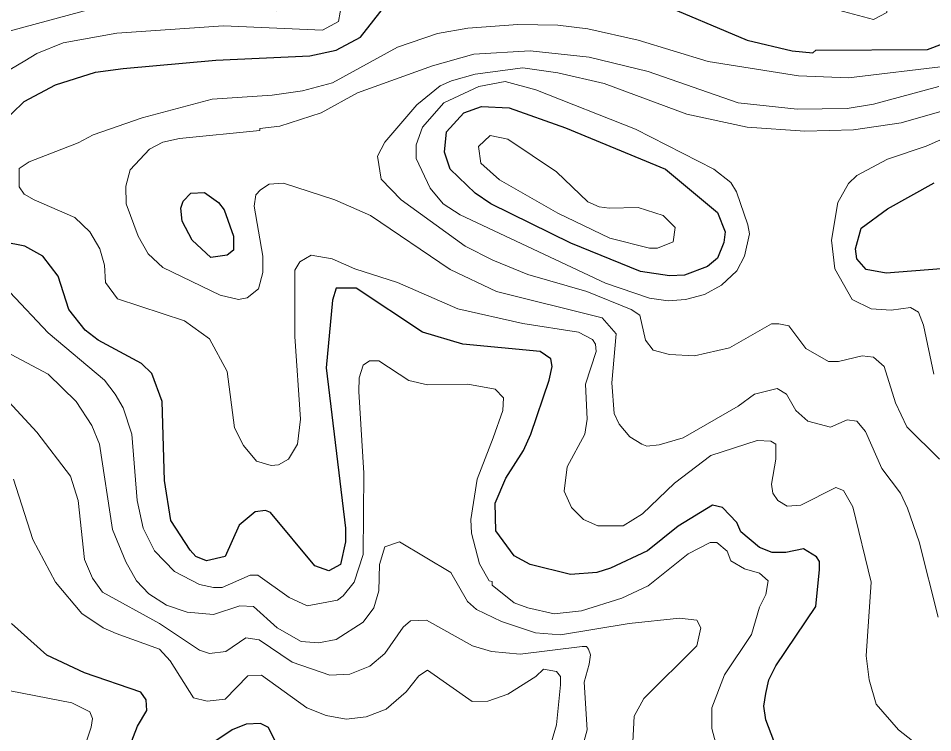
# Model space of a CAD drawing. Extents: x 423 to 448.8, y 7456.3 to 7484.
# Drawn here: x 427.288 to 428.418, y 7465.561 to 7466.443 of the extents above; entities that cross this region are included whole.
import ezdxf

# ---------------------------------------------------------------- set-up
doc = ezdxf.new("R2010")
doc.units = 0
doc.header["$LTSCALE"] = 0.032
doc.layers.add('1', color=7, linetype='Continuous', lineweight=25)
doc.layers.add('2', color=7, linetype='Continuous', lineweight=13)

msp = doc.modelspace()

# ---------------------------------------------------------------- linework, layer by layer
at = {"layer": '1'}
for points in [[(427.2649, 7466.3107), (427.2958, 7466.3402), (427.3345, 7466.361), (427.384, 7466.3765), (427.4181, 7466.3812), (427.5325, 7466.3912), (427.6485, 7466.3966), (427.681, 7466.4036), (427.7112, 7466.4198), (427.744, 7466.4616), (427.7722, 7466.4804), (427.8609, 7466.4963), (427.959, 7466.4927), (427.9991, 7466.4862), (428.0755, 7466.4639), (428.1884, 7466.416), (428.2441, 7466.4028), (428.2696, 7466.4005), (428.2735, 7466.4036), (428.4112, 7466.4044), (428.4297, 7466.4113)], [(428.4282, 7466.1336), (428.3601, 7466.1282), (428.3354, 7466.1329), (428.3238, 7466.146), (428.3222, 7466.1584), (428.3292, 7466.1839), (428.3617, 7466.2079), (428.4196, 7466.24)], [(427.2966, 7466.1615), (427.2696, 7466.1669)], [(428.2294, 7465.5303), (428.2116, 7465.5768), (428.2093, 7465.5938), (428.2116, 7465.6093), (428.2155, 7465.6263), (428.224, 7465.6433), (428.2735, 7465.7167), (428.2781, 7465.7624), (428.2781, 7465.7724), (428.2742, 7465.7779), (428.258, 7465.7879), (428.2364, 7465.7833), (428.2194, 7465.7833), (428.2038, 7465.7894), (428.1806, 7465.8088), (428.176, 7465.8204), (428.1582, 7465.8389), (428.1459, 7465.842), (428.1033, 7465.8157), (428.0654, 7465.7856), (428.0198, 7465.7639), (428.0028, 7465.7585), (427.9703, 7465.7562), (427.9208, 7465.7686), (427.9007, 7465.7794), (427.8783, 7465.8103), (427.8775, 7465.8444), (427.8906, 7465.8753), (427.9123, 7465.9093), (427.9215, 7465.9295), (427.944, 7465.996), (427.9479, 7466.013), (427.9463, 7466.0223), (427.9331, 7466.0315), (427.8373, 7466.0408), (427.7878, 7466.0555), (427.7058, 7466.1097), (427.681, 7466.1096), (427.6764, 7466.095), (427.6686, 7466.0114), (427.6926, 7465.8134), (427.6926, 7465.7964), (427.6864, 7465.7685), (427.6718, 7465.7608), (427.6547, 7465.767), (427.5998, 7465.8328), (427.5936, 7465.8351), (427.5812, 7465.8335), (427.5611, 7465.8173), (427.5441, 7465.7786), (427.5209, 7465.7732), (427.5078, 7465.7786), (427.5008, 7465.7863), (427.4768, 7465.8227), (427.4691, 7465.8722), (427.466, 7465.9697), (427.4536, 7466.0045), (427.4405, 7466.0168), (427.3871, 7466.0455), (427.3709, 7466.0579), (427.3508, 7466.0834), (427.3376, 7466.1244), (427.319, 7466.1491), (427.2966, 7466.1615)], [(427.4258, 7465.5435), (427.4358, 7465.569), (427.4474, 7465.5883), (427.4466, 7465.6015), (427.4397, 7465.6108), (427.3701, 7465.6347), (427.3237, 7465.6564), (427.2803, 7465.6958)], [(427.6176, 7465.5265), (427.5975, 7465.5674), (427.5874, 7465.5721), (427.5697, 7465.5713), (427.5526, 7465.5644), (427.4861, 7465.5195)]]:
    msp.add_lwpolyline(points, dxfattribs=at)
for points in [[(427.971, 7466.1653), (427.8721, 7466.2141), (427.8527, 7466.2272), (427.8218, 7466.2566), (427.8148, 7466.2775), (427.8171, 7466.303), (427.8388, 7466.3262), (427.8605, 7466.334), (427.8945, 7466.3324), (427.9641, 7466.3076), (428.0879, 7466.2566), (428.152, 7466.2032), (428.1613, 7466.1793), (428.1598, 7466.1661), (428.1521, 7466.1468), (428.1397, 7466.1367), (428.1111, 7466.1259), (428.0925, 7466.1251), (428.0569, 7466.1305)], [(427.4907, 7466.1924), (427.4892, 7466.2087), (427.4923, 7466.2171), (427.5015, 7466.2272), (427.5186, 7466.228), (427.5356, 7466.2156), (427.5426, 7466.2063), (427.5542, 7466.1739), (427.5542, 7466.1568), (427.5465, 7466.1506), (427.5263, 7466.1475), (427.5031, 7466.1692)]]:
    msp.add_lwpolyline(points, close=True, dxfattribs=at)
at = {"layer": '2'}
for points in [[(427.2665, 7466.4244), (427.3794, 7466.4546), (427.4211, 7466.4623), (427.4846, 7466.4631), (427.6068, 7466.4523), (427.6191, 7466.4539), (427.6493, 7466.5003), (427.6718, 7466.5211), (427.7491, 7466.5621), (427.794, 7466.5822), (427.8512, 7466.5907), (427.9239, 7466.5923), (428.0183, 7466.5869), (428.1606, 7466.5629), (428.2781, 7466.5304), (428.2951, 7466.5304), (428.3028, 7466.5343), (428.3307, 7466.5923), (428.3454, 7466.6117), (428.398, 7466.6681), (428.4815, 7466.7439)], [(427.2618, 7466.3703), (427.2966, 7466.3904), (427.3113, 7466.3997), (427.3438, 7466.4128), (427.4103, 7466.4245), (427.5418, 7466.4338), (427.664, 7466.4283), (427.6841, 7466.4391), (427.6903, 7466.474), (427.7197, 7466.4995), (427.7359, 7466.508), (427.787, 7466.5312), (427.8976, 7466.5505), (427.9301, 7466.549), (428.0801, 7466.5165), (428.1467, 7466.5072), (428.1791, 7466.4995), (428.2952, 7466.4546), (428.3447, 7466.4415), (428.3609, 7466.45), (428.3617, 7466.5018), (428.3787, 7466.5443), (428.4034, 7466.5714), (428.4204, 7466.5846)], [(428.4375, 7466.3843), (428.3137, 7466.3695), (428.2518, 7466.3719), (428.1405, 7466.3896), (428.0538, 7466.4159), (427.992, 7466.4299), (427.9548, 7466.4345), (427.9053, 7466.4353), (427.8435, 7466.4306), (427.8063, 7466.4244), (427.7568, 7466.4074), (427.6764, 7466.3633), (427.6393, 7466.3533), (427.6021, 7466.3479), (427.5279, 7466.3432), (427.4413, 7466.32), (427.3809, 7466.2991), (427.3624, 7466.2891), (427.302, 7466.2659), (427.2897, 7466.2574), (427.2897, 7466.235), (427.2958, 7466.2257), (427.3082, 7466.2187), (427.3585, 7466.197), (427.377, 7466.1793), (427.3894, 7466.1584), (427.3948, 7466.1383), (427.3964, 7466.1166), (427.4111, 7466.0965), (427.4939, 7466.0694), (427.5248, 7466.047), (427.5464, 7466.0068), (427.5557, 7465.9372), (427.5666, 7465.9155), (427.5828, 7465.8962), (427.6006, 7465.8908), (427.6098, 7465.8915), (427.6222, 7465.8985), (427.6331, 7465.9171), (427.6369, 7465.948), (427.63, 7466.0501), (427.63, 7466.1321), (427.6361, 7466.1421), (427.65, 7466.1507), (427.6763, 7466.146), (427.7042, 7466.1336), (427.7568, 7466.1166), (427.8311, 7466.0841), (427.9115, 7466.0663), (427.9803, 7466.0555), (427.9974, 7466.0462), (428.0012, 7466.0408), (428.002, 7466.0316), (427.9889, 7465.9913), (427.9912, 7465.948), (427.9881, 7465.9295), (427.9664, 7465.8892), (427.9626, 7465.8591), (427.9718, 7465.8389), (427.9865, 7465.8243), (428.0043, 7465.8165), (428.0353, 7465.8165), (428.0592, 7465.8312), (428.0987, 7465.8691), (428.1436, 7465.9032), (428.2008, 7465.9217), (428.2178, 7465.9209), (428.224, 7465.9171), (428.224, 7465.8985), (428.2186, 7465.8676), (428.2201, 7465.8568), (428.2263, 7465.8474), (428.2379, 7465.8405), (428.2549, 7465.842), (428.2982, 7465.8637), (428.3075, 7465.8598), (428.3191, 7465.8397), (428.3416, 7465.7469), (428.3354, 7465.6557), (428.3392, 7465.6263), (428.3477, 7465.5961), (428.3756, 7465.5644), (428.4042, 7465.5419)], [(428.4243, 7465.7036), (428.4011, 7465.7964), (428.3864, 7465.8382), (428.3779, 7465.8568), (428.3547, 7465.8869), (428.3346, 7465.9326), (428.3238, 7465.9457), (428.3122, 7465.9472), (428.2913, 7465.938), (428.2634, 7465.9457), (428.2487, 7465.9588), (428.2371, 7465.9789), (428.2255, 7465.9859), (428.1977, 7465.979), (428.1775, 7465.9642), (428.1095, 7465.9248), (428.0801, 7465.9163), (428.0647, 7465.9147), (428.0585, 7465.917), (428.0438, 7465.9263), (428.0306, 7465.9418), (428.0244, 7465.955), (428.0213, 7465.9929), (428.0267, 7466.0532), (428.0097, 7466.0733), (427.879, 7466.1058), (427.8218, 7466.1328), (427.7236, 7466.1994), (427.6795, 7466.2187), (427.6161, 7466.2396), (427.5982, 7466.238), (427.5874, 7466.2311), (427.582, 7466.2249), (427.5797, 7466.211), (427.5905, 7466.1491), (427.5905, 7466.129), (427.5851, 7466.1089), (427.5712, 7466.098), (427.5604, 7466.0957), (427.5379, 7466.1012), (427.4668, 7466.1352), (427.449, 7466.1522), (427.4366, 7466.1739), (427.4219, 7466.2141), (427.4211, 7466.2358), (427.4265, 7466.2559), (427.4505, 7466.2814), (427.4668, 7466.2899), (427.4877, 7466.2945), (427.5866, 7466.3046), (427.5866, 7466.3069), (427.6114, 7466.31), (427.6625, 7466.3262), (427.7073, 7466.351), (427.8001, 7466.3843), (427.8512, 7466.3989), (427.9208, 7466.4028), (427.9935, 7466.3951), (428.0662, 7466.3773), (428.1776, 7466.3386), (428.2503, 7466.3309), (428.3122, 7466.3317), (428.3447, 7466.337), (428.4251, 7466.3587)], [(428.4259, 7465.8985), (428.3856, 7465.9387), (428.3717, 7465.9681), (428.3578, 7466.013), (428.3446, 7466.0246), (428.3307, 7466.0261), (428.3013, 7466.0192), (428.2889, 7466.0192), (428.2611, 7466.0354), (428.2402, 7466.0633), (428.2278, 7466.0656), (428.2186, 7466.0656), (428.1668, 7466.0362), (428.1235, 7466.0261), (428.0925, 7466.0277), (428.0724, 7466.0331), (428.0631, 7466.0454), (428.0561, 7466.0764), (428.0453, 7466.0834), (427.9904, 7466.1058), (427.9177, 7466.1267), (427.8744, 7466.1444), (427.8404, 7466.1615), (427.7615, 7466.2187), (427.7367, 7466.2442), (427.7321, 7466.2728), (427.7413, 7466.2899), (427.7808, 7466.3363), (427.8094, 7466.3595), (427.8233, 7466.3657), (427.8527, 7466.3742), (427.9115, 7466.3819), (427.9548, 7466.3757), (428.0121, 7466.3626), (428.1142, 7466.3247), (428.1884, 7466.3085), (428.2596, 7466.3038), (428.3199, 7466.3054), (428.3787, 7466.3138), (428.4375, 7466.3309)], [(428.4189, 7466.0037), (428.4065, 7466.064), (428.4003, 7466.0803), (428.3903, 7466.0857), (428.3663, 7466.0826), (428.3416, 7466.0841), (428.3183, 7466.0957), (428.2967, 7466.1337), (428.2928, 7466.1692), (428.3005, 7466.2156), (428.3137, 7466.2388), (428.3238, 7466.2489), (428.3617, 7466.269), (428.4096, 7466.2852), (428.5489, 7466.3463)], [(427.4351, 7465.8475), (427.4289, 7465.9295), (427.418, 7465.9619), (427.408, 7465.979), (427.3948, 7465.996), (427.3252, 7466.0547), (427.278, 7466.105)], [(428.0468, 7465.5412), (428.0492, 7465.5814), (428.0608, 7465.6031), (428.1265, 7465.668), (428.1312, 7465.6904), (428.1265, 7465.6997), (428.1049, 7465.7021), (428.043, 7465.6959), (427.9579, 7465.6819), (427.927, 7465.6842), (427.8852, 7465.6982), (427.8543, 7465.7129), (427.8434, 7465.7229), (427.8226, 7465.7585), (427.7591, 7465.7964), (427.7413, 7465.7902), (427.7344, 7465.7686), (427.7336, 7465.7361), (427.7274, 7465.7152), (427.7143, 7465.6974), (427.681, 7465.6758), (427.6594, 7465.6719), (427.6377, 7465.6734), (427.6083, 7465.6904), (427.5789, 7465.7167), (427.5619, 7465.7175), (427.5294, 7465.7067), (427.4969, 7465.7098), (427.4714, 7465.7183), (427.4497, 7465.7322), (427.4343, 7465.7485), (427.4211, 7465.7717), (427.4049, 7465.8119), (427.3887, 7465.9171), (427.3793, 7465.9402), (427.36, 7465.9697), (427.3252, 7466.0037), (427.2796, 7466.0277)], [(428.1536, 7465.5335), (428.1451, 7465.5659), (428.1451, 7465.5914), (428.1605, 7465.6325), (428.1938, 7465.682), (428.2039, 7465.716), (428.2116, 7465.7315), (428.2147, 7465.7485), (428.2039, 7465.7577), (428.1853, 7465.7631), (428.1683, 7465.7732), (428.1637, 7465.785), (428.1512, 7465.7956), (428.1428, 7465.7956), (428.1157, 7465.7817), (428.0662, 7465.7422), (428.0337, 7465.7268), (427.9842, 7465.7113), (427.9502, 7465.7075), (427.9177, 7465.7152), (427.9007, 7465.7214), (427.8736, 7465.743), (427.8736, 7465.7477), (427.8698, 7465.7485), (427.8581, 7465.7693), (427.8481, 7465.8073), (427.8473, 7465.8243), (427.855, 7465.8738), (427.8751, 7465.9248), (427.8868, 7465.9589), (427.8875, 7465.9743), (427.8775, 7465.9851), (427.8435, 7465.9913), (427.794, 7465.9905), (427.7707, 7465.9959), (427.7336, 7466.0199), (427.722, 7466.0199), (427.7143, 7466.0145), (427.7096, 7465.9991), (427.7089, 7465.9821), (427.7151, 7465.8815), (427.7143, 7465.781), (427.7034, 7465.7469), (427.6895, 7465.7299), (427.6826, 7465.7245), (427.6454, 7465.7175), (427.623, 7465.7276), (427.5843, 7465.7554), (427.575, 7465.7554), (427.5402, 7465.74), (427.5294, 7465.74), (427.5124, 7465.7438), (427.4814, 7465.76), (427.4567, 7465.7856), (427.4428, 7465.8134), (427.4351, 7465.8475)], [(427.978, 7465.5164), (427.9912, 7465.5644), (427.9873, 7465.6232), (427.9936, 7465.6453), (427.9953, 7465.657), (427.9927, 7465.6641), (427.9901, 7465.6675), (427.985, 7465.6672), (427.9084, 7465.6579), (427.8729, 7465.661), (427.8496, 7465.668), (427.7924, 7465.6997), (427.773, 7465.699), (427.7638, 7465.6912), (427.7413, 7465.6587), (427.7228, 7465.6432), (427.698, 7465.6332), (427.6733, 7465.6317), (427.6269, 7465.6479), (427.5859, 7465.6757), (427.5696, 7465.6781), (427.5449, 7465.661), (427.5248, 7465.6587), (427.5124, 7465.6626), (427.4629, 7465.6958), (427.3925, 7465.7345), (427.3801, 7465.7516), (427.3701, 7465.7748), (427.3624, 7465.8475), (427.3531, 7465.8776), (427.3113, 7465.9318), (427.2417, 7466.0068)], [(427.5441, 7465.6023), (427.5217, 7465.5999), (427.5047, 7465.6038), (427.4761, 7465.6495), (427.4629, 7465.6642), (427.4095, 7465.6835), (427.3933, 7465.6904), (427.367, 7465.7082), (427.3345, 7465.7469), (427.3066, 7465.7995), (427.2827, 7465.8738)], [(427.3677, 7465.535), (427.3786, 7465.5675), (427.3801, 7465.5783), (427.377, 7465.5868), (427.3546, 7465.5976), (427.2634, 7465.6154), (427.2015, 7465.6332), (427.1628, 7465.6371), (427.07, 7465.634), (426.9988, 7465.6201), (426.9555, 7465.6154), (426.9346, 7465.6208), (426.9199, 7465.6286), (426.906, 7465.6432), (426.9045, 7465.6572)], [(427.9448, 7465.5427), (427.9533, 7465.5706), (427.9579, 7465.6201), (427.9579, 7465.6301), (427.9533, 7465.6363), (427.937, 7465.6394), (427.9277, 7465.6301), (427.893, 7465.6085), (427.8682, 7465.5999), (427.8488, 7465.5992), (427.794, 7465.6379), (427.7831, 7465.6309), (427.7676, 7465.6115), (427.7429, 7465.5899), (427.7182, 7465.5806), (427.6934, 7465.5775), (427.6687, 7465.5821), (427.6447, 7465.5914), (427.589, 7465.6317), (427.5719, 7465.6309), (427.5441, 7465.6023)]]:
    msp.add_lwpolyline(points, dxfattribs=at)
for points in [[(428.1756, 7466.2288), (428.1683, 7466.2404), (428.1474, 7466.2566), (428.0507, 7466.3061), (427.9277, 7466.3548), (427.8899, 7466.3649), (427.8574, 7466.3587), (427.8141, 7466.3386), (427.7877, 7466.3085), (427.78, 7466.2868), (427.78, 7466.2698), (427.797, 7466.2334), (427.8133, 7466.2141), (427.8341, 7466.2002), (428.0136, 7466.1158), (428.0678, 7466.0973), (428.091, 7466.0942), (428.1126, 7466.0957), (428.1358, 7466.1019), (428.1567, 7466.1135), (428.176, 7466.1313), (428.1853, 7466.1491), (428.1915, 7466.177), (428.1892, 7466.1878)], [(428.019, 7466.1715), (427.9548, 7466.2025), (427.8829, 7466.2434), (427.8597, 7466.2643), (427.8566, 7466.2845), (427.8713, 7466.2984), (427.893, 7466.2937), (427.9533, 7466.2535), (427.9919, 7466.2164), (428.0059, 7466.2102), (428.0183, 7466.2087), (428.0538, 7466.2094), (428.0848, 7466.1994), (428.0995, 7466.1847), (428.0971, 7466.1669), (428.0778, 7466.1591), (428.0678, 7466.1591)]]:
    msp.add_lwpolyline(points, close=True, dxfattribs=at)

doc.saveas('drawing.dxf')
